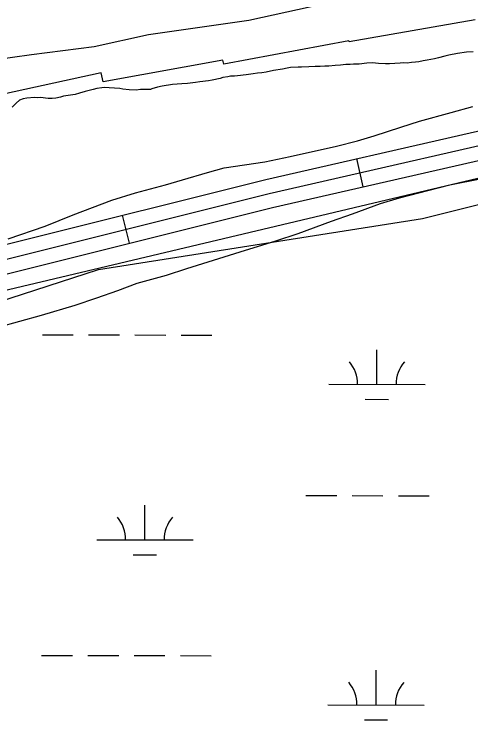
# Model space of a CAD drawing. Extents: x 3180038 to 3217926, y 922069 to 947485.
# Drawn here: x 3189982 to 3190456, y 930934 to 931667 of the extents above; entities that cross this region are included whole.
import ezdxf

# ---------------------------------------------------------------- set-up
doc = ezdxf.new("R2010")
doc.units = 0
for name, color, linetype in [('V-RIVR-EDGE', 7, 'Continuous'), ('V-ROAD-CNTR', 7, 'Continuous'), ('V-RRAP-RVMT', 7, 'Continuous'), ('V-SITE-VEGE', 7, 'Continuous'), ('V-TOPO-SHOR', 7, 'Continuous'), ('V-WETL-SWMP', 7, 'Continuous')]:
    doc.layers.add(name, color=color, linetype=linetype)

msp = doc.modelspace()

# ---------------------------------------------------------------- linework, layer by layer
at = {"layer": 'V-RIVR-EDGE'}
msp.add_lwpolyline([(3189466.09, 931552.59), (3189541.04, 931563.68), (3189591.62, 931572.08), (3189626.05, 931576.87), (3189648.28, 931578.33), (3189680.89, 931585.87), (3189734.81, 931592.43), (3189785.08, 931598.71), (3189837.77, 931598.57), (3189905.1, 931607.55), (3189940.75, 931616.59), (3190000.46, 931624.97), (3190065.36, 931633.34), (3190121.73, 931645.69), (3190225.93, 931660.66), (3190315.82, 931680.54), (3190370.08, 931699.29), (3190427.06, 931714.07), (3190475.23, 931732.53)], dxfattribs=at)
at = {"layer": 'V-ROAD-CNTR'}
for p, q in [((3190337.7, 931516.93), (3190344.38, 931487.68)), ((3190094.4, 931458.18), (3190101.67, 931429.07))]:
    msp.add_line(p, q, dxfattribs=at)
for points in [[(3189474.08, 931303.14), (3190243.48, 931495.43), (3190879.95, 931640.62)], [(3189478.3, 931288.74), (3190246.96, 931480.85), (3190883.11, 931625.96)], [(3189482.53, 931274.33), (3190250.45, 931466.26), (3190886.27, 931611.29)]]:
    msp.add_lwpolyline(points, dxfattribs=at)
at = {"layer": 'V-RRAP-RVMT'}
for points in [[(3190460.94, 931661.13), (3190329.95, 931638.01), (3190329.67, 931639.34), (3190199.95, 931615.09), (3190199.11, 931619.04), (3190074.69, 931596.81)], [(3190074.69, 931596.81), (3190072.67, 931605.87), (3189943.99, 931578.07), (3189941.69, 931586.77), (3189814.77, 931560.85), (3189812.45, 931568.97), (3189683.75, 931544.08), (3189680.77, 931556.37), (3189558.32, 931525.57), (3189554.73, 931537.36), (3189435.36, 931509.56), (3189435.05, 931511.09), (3189307.89, 931487.17), (3189308.72, 931480.8), (3189170.33, 931456.54), (3189169.17, 931462.44), (3189046.07, 931445.63), (3189046.26, 931443.09), (3188911.4, 931429.73), (3188783.42, 931425.5), (3188782.81, 931419.17), (3188651.26, 931419.35)]]:
    msp.add_lwpolyline(points, dxfattribs=at)
at = {"layer": 'V-SITE-VEGE'}
for p, q in [((3190429.29, 931623.29), (3190422.89, 931621.63)), ((3190433.41, 931624.25), (3190429.29, 931623.29)), ((3190442.55, 931626.17), (3190433.41, 931624.25)), ((3190451.93, 931627.41), (3190442.55, 931626.17)), ((3190458.8, 931627.93), (3190451.93, 931627.41)), ((3190340.47, 931615.11), (3190334.52, 931614.82)), ((3190348.48, 931616.1), (3190340.47, 931615.11)), ((3190354.21, 931616.38), (3190348.48, 931616.1)), ((3190360.4, 931615.76), (3190354.21, 931616.38)), ((3190367.73, 931615.37), (3190360.4, 931615.76)), ((3190372.09, 931615.41), (3190367.73, 931615.37)), ((3190383.08, 931615.97), (3190372.09, 931615.41)), ((3190386.28, 931616.23), (3190383.08, 931615.97)), ((3190390.41, 931616.05), (3190386.28, 931616.23)), ((3190394.76, 931616.78), (3190390.41, 931616.05)), ((3190398.88, 931617.04), (3190394.76, 931616.78)), ((3190402.54, 931617.54), (3190398.88, 931617.04)), ((3190406.88, 931618.5), (3190402.54, 931617.54)), ((3190411.23, 931619.22), (3190406.88, 931618.5)), ((3190418.55, 931620.67), (3190411.23, 931619.22)), ((3190422.89, 931621.63), (3190418.55, 931620.67)), ((3190251.64, 931608.29), (3190244.09, 931606.62)), ((3190261.02, 931609.76), (3190251.64, 931608.29)), ((3190265.59, 931610.95), (3190261.02, 931609.76)), ((3190269.25, 931611.44), (3190265.59, 931610.95)), ((3190277.27, 931611.75), (3190269.25, 931611.44)), ((3190280.47, 931611.78), (3190277.27, 931611.75)), ((3190288.26, 931612.31), (3190280.47, 931611.78)), ((3190294.67, 931612.6), (3190288.26, 931612.31)), ((3190299.94, 931612.43), (3190294.67, 931612.6)), ((3190304.98, 931612.93), (3190299.94, 931612.43)), ((3190308.87, 931612.97), (3190304.98, 931612.93)), ((3190315.51, 931613.72), (3190308.87, 931612.97)), ((3190321.01, 931614), (3190315.51, 931613.72)), ((3190326.73, 931614.52), (3190321.01, 931614)), ((3190331.08, 931614.79), (3190326.73, 931614.52)), ((3190334.52, 931614.82), (3190331.08, 931614.79)), ((3190199.01, 931601.14), (3190196.04, 931600.2)), ((3190204.04, 931601.88), (3190199.01, 931601.14)), ((3190207.02, 931602.59), (3190204.04, 931601.88)), ((3190210.91, 931602.63), (3190207.02, 931602.59)), ((3190214.34, 931602.89), (3190210.91, 931602.63)), ((3190223.04, 931603.89), (3190214.34, 931602.89)), ((3190230.59, 931605.11), (3190223.04, 931603.89)), ((3190234.94, 931605.61), (3190230.59, 931605.11)), ((3190239.52, 931605.89), (3190234.94, 931605.61)), ((3190244.09, 931606.62), (3190239.52, 931605.89)), ((3190146.61, 931593.76), (3190136.09, 931592.29)), ((3190156.46, 931594.55), (3190146.61, 931593.76)), ((3190162.18, 931594.83), (3190156.46, 931594.55)), ((3190170.65, 931595.83), (3190162.18, 931594.83)), ((3190175, 931596.56), (3190170.65, 931595.83)), ((3190183.92, 931597.56), (3190175, 931596.56)), ((3190188.04, 931598.29), (3190183.92, 931597.56)), ((3190196.04, 931600.2), (3190188.04, 931598.29)), ((3190056.18, 931586.48), (3190050.24, 931585.05)), ((3190064.41, 931588.62), (3190056.18, 931586.48)), ((3190068.29, 931589.57), (3190064.41, 931588.62)), ((3190073.32, 931590.54), (3190068.29, 931589.57)), ((3190076.53, 931590.8), (3190073.32, 931590.54)), ((3190080.89, 931590.38), (3190076.53, 931590.8)), ((3190092.12, 931589.57), (3190080.89, 931590.38)), ((3190095.33, 931589.15), (3190092.12, 931589.57)), ((3190101.75, 931588.52), (3190095.33, 931589.15)), ((3190109.09, 931588.13), (3190101.75, 931588.52)), ((3190113.44, 931588.63), (3190109.09, 931588.13)), ((3190123.98, 931588.73), (3190113.44, 931588.63)), ((3190125.35, 931589.43), (3190123.98, 931588.73)), ((3190131.29, 931591.1), (3190125.35, 931589.43)), ((3190136.09, 931592.29), (3190131.29, 931591.1)), ((3189991.64, 931578.98), (3189987.76, 931577.57)), ((3189995.53, 931579.71), (3189991.64, 931578.98)), ((3190003.54, 931580.24), (3189995.53, 931579.71)), ((3190006.29, 931580.04), (3190003.54, 931580.24)), ((3190009.73, 931580.3), (3190006.29, 931580.04)), ((3190017.75, 931579.46), (3190009.73, 931580.3)), ((3190021.88, 931579.27), (3190017.75, 931579.46)), ((3190025.77, 931579.54), (3190021.88, 931579.27)), ((3190030.35, 931580.73), (3190025.77, 931579.54)), ((3190033.54, 931581.68), (3190030.35, 931580.73)), ((3190038.35, 931582.64), (3190033.54, 931581.68)), ((3190045.67, 931583.63), (3190038.35, 931582.64)), ((3190050.24, 931585.05), (3190045.67, 931583.63)), ((3189984.35, 931574.56), (3189980.27, 931570.39)), ((3189987.76, 931577.57), (3189984.35, 931574.56)), ((3190435.9, 931564.91), (3190458.42, 931571.02)), ((3190403.22, 931555.75), (3190435.9, 931564.91)), ((3190356.04, 931540.59), (3190383.62, 931549.68)), ((3190383.62, 931549.68), (3190403.22, 931555.75)), ((3190316.82, 931529.9), (3190338.62, 931535.27)), ((3190338.62, 931535.27), (3190356.04, 931540.59)), ((3190268.85, 931519.1), (3190316.82, 931529.9)), ((3190200.5, 931507.32), (3190242.69, 931513.67)), ((3190242.69, 931513.67), (3190268.85, 931519.1)), ((3190183.07, 931502.73), (3190200.5, 931507.32)), ((3190156.93, 931495.12), (3190183.07, 931502.73)), ((3190139.5, 931489.8), (3190156.93, 931495.12)), ((3190467.72, 931495.99), (3190432.83, 931489)), ((3190108.27, 931481.39), (3190139.5, 931489.8)), ((3190432.83, 931489), (3190381.98, 931475.98)), ((3190083.59, 931473.8), (3190108.27, 931481.39)), ((3190381.98, 931475.98), (3190362.37, 931469.9)), ((3190043.69, 931458.73), (3190083.59, 931473.8)), ((3190362.37, 931469.9), (3190333.36, 931459.34)), ((3190014.69, 931446.71), (3190043.69, 931458.73)), ((3190333.36, 931459.34), (3190311.59, 931451.78)), ((3189976.23, 931433.84), (3190014.69, 931446.71)), ((3190311.59, 931451.78), (3190276.77, 931438.96)), ((3190276.77, 931438.96), (3190253.54, 931431.38)), ((3190253.54, 931431.38), (3190216.52, 931419.99)), ((3190216.52, 931419.99), (3190161.35, 931402.54)), ((3190161.35, 931402.54), (3190140.3, 931395.72)), ((3190140.3, 931395.72), (3190109.79, 931387.32)), ((3190109.79, 931387.32), (3190089.48, 931379.78)), ((3190089.48, 931379.78), (3190067.71, 931372.23)), ((3190067.71, 931372.23), (3190045.22, 931364.66)), ((3190045.22, 931364.66), (3190010.37, 931354.02)), ((3190010.37, 931354.02), (3189987.85, 931347.91)), ((3189987.85, 931347.91), (3189958.8, 931340.26))]:
    msp.add_line(p, q, dxfattribs=at)
at = {"layer": 'V-TOPO-SHOR'}
msp.add_lwpolyline([(3189751.19, 931207.42), (3189763.95, 931270.17), (3189790.97, 931314.08), (3189821.37, 931344.48), (3190476.7, 931499.87), (3190882.05, 931597.83), (3191088.1, 931648.5), (3191375.23, 931695.79), (3191871.79, 931773.48), (3191939.35, 931797.13), (3192479.82, 931895.09)], dxfattribs=at)
at = {"layer": 'V-WETL-SWMP'}
for p, q in [((3190406.22, 931454.94), (3191007.77, 931605.42)), ((3190070.06, 931401.84), (3190406.22, 931454.94)), ((3189822.36, 931322.17), (3190070.06, 931401.84)), ((3190011.64, 931334.13), (3190043.64, 931334.06)), ((3190059.64, 931334.03), (3190091.64, 931333.95)), ((3190107.64, 931333.92), (3190139.64, 931333.85)), ((3190155.64, 931333.81), (3190187.64, 931333.74)), ((3190358.84, 931282.61), (3190358.93, 931318.61)), ((3190308.84, 931282.72), (3190408.84, 931282.5)), ((3190346.81, 931267.2), (3190370.81, 931267.15)), ((3190285.18, 931167.34), (3190317.18, 931167.27)), ((3190333.18, 931167.23), (3190365.18, 931167.16)), ((3190381.18, 931167.13), (3190413.18, 931167.05)), ((3190118.01, 931121.29), (3190118.09, 931157.29)), ((3190068.01, 931121.4), (3190168.01, 931121.18)), ((3190105.97, 931105.89), (3190129.97, 931105.83)), ((3190010.89, 931001.46), (3190042.89, 931001.39)), ((3190058.89, 931001.35), (3190090.89, 931001.28)), ((3190106.89, 931001.24), (3190138.89, 931001.17)), ((3190154.89, 931001.13), (3190186.89, 931001.06)), ((3190358.09, 930949.93), (3190358.18, 930985.93)), ((3190308.09, 930950.05), (3190408.09, 930949.82)), ((3190346.06, 930934.53), (3190370.06, 930934.48))]:
    msp.add_line(p, q, dxfattribs=at)
for centre, start, end in [((3190303.6, 931283.21), 359.09901, 40.64267), ((3190414.09, 931282.96), 139.09901, 180.64267), ((3190062.77, 931121.89), 359.09901, 40.64267), ((3190173.25, 931121.64), 139.09901, 180.64267), ((3190302.85, 930950.53), 359.09901, 40.64267), ((3190413.34, 930950.28), 139.09901, 180.64267)]:
    msp.add_arc(centre, 35.25, start, end, dxfattribs=at)

doc.saveas('drawing.dxf')
